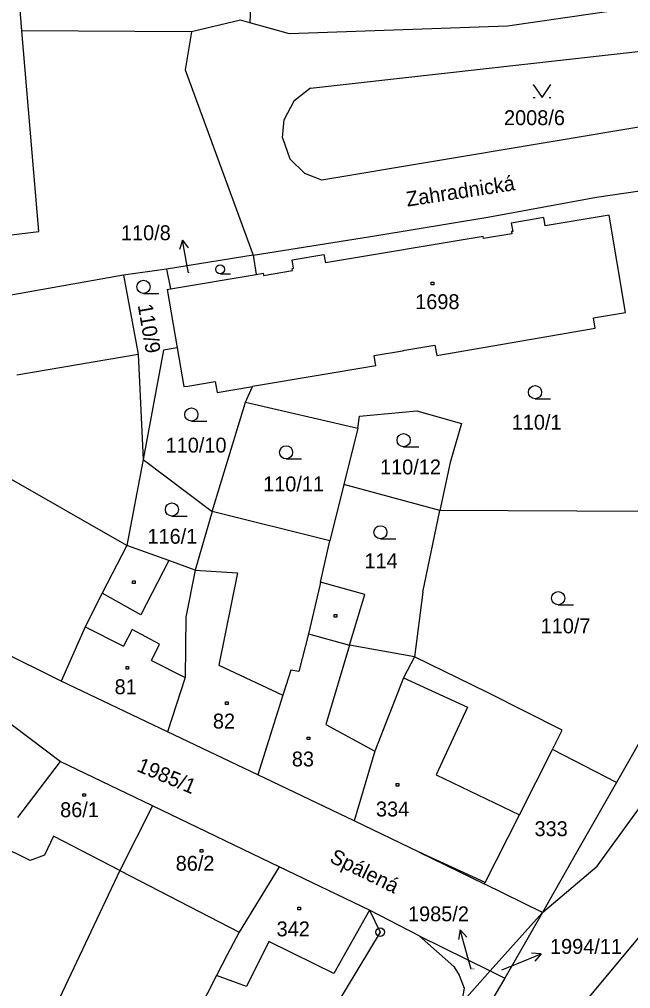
# Model space of a CAD drawing. Extents: x -795483 to -789093, y -1112258 to -1108741.
# Drawn here: x -791336.2 to -791266.4, y -1110436.6 to -1110326 of the extents above; entities that cross this region are included whole.
import ezdxf

# ---------------------------------------------------------------- set-up
doc = ezdxf.new("R2010")
doc.units = 0
for name, color, linetype in [('Komunikace', 7, 'Continuous'), ('Vrstva 1', 7, 'Continuous'), ('Vrstva 14', 7, 'Continuous'), ('Vrstva 15', 7, 'Continuous'), ('Vrstva 16', 7, 'Continuous'), ('Vrstva 2', 7, 'Continuous'), ('Vrstva 23', 7, 'Continuous'), ('Vrstva 25', 7, 'Continuous'), ('Vrstva 28', 7, 'Continuous'), ('Vrstva 38', 7, 'Continuous')]:
    doc.layers.add(name, color=color, linetype=linetype)

msp = doc.modelspace()

# ---------------------------------------------------------------- linework, layer by layer
at = {"layer": 'Komunikace'}
for p, q in [((-791316.9, -1110354.9), (-791317.05, -1110354.12)), ((-791284.62, -1110434.41), (-791285.07, -1110432.81)), ((-791281.12, -1110434.48), (-791279.41, -1110433.79))]:
    msp.add_line(p, q, dxfattribs=at)
at = {"layer": 'Vrstva 1'}
for p, q in [((-791335.92, -1110327.25), (-791336.41, -1110321.48)), ((-791309.65, -1110320.77), (-791309.9, -1110326.33)), ((-791259.27, -1110323.66), (-791280.5, -1110326.73)), ((-791310.95, -1110326.03), (-791316.54, -1110327.37)), ((-791309.9, -1110326.33), (-791310.95, -1110326.03)), ((-791305.35, -1110327.61), (-791309.9, -1110326.33)), ((-791280.5, -1110326.73), (-791305.35, -1110327.61)), ((-791302.96, -1110333.81), (-791240.34, -1110326.78)), ((-791333.99, -1110350.17), (-791335.92, -1110327.25)), ((-791316.54, -1110327.37), (-791335.92, -1110327.25)), ((-791316.54, -1110327.37), (-791317.29, -1110331.73)), ((-791317.29, -1110331.73), (-791309.51, -1110352.88)), ((-791302.96, -1110333.81), (-791304.87, -1110335.28)), ((-791237.96, -1110333.68), (-791301.69, -1110344.31)), ((-791304.87, -1110335.28), (-791305.97, -1110337.37)), ((-791306.16, -1110339.47), (-791305.97, -1110337.37)), ((-791306.16, -1110339.47), (-791305.32, -1110341.87)), ((-791305.32, -1110341.87), (-791303.62, -1110343.56)), ((-791301.69, -1110344.31), (-791303.62, -1110343.56)), ((-791270.34, -1110346.25), (-791265.39, -1110345.53)), ((-791282.72, -1110348.53), (-791270.34, -1110346.25)), ((-791295.4, -1110350.62), (-791282.72, -1110348.53)), ((-791276.35, -1110348.58), (-791280.05, -1110349.21)), ((-791276.19, -1110349.54), (-791276.35, -1110348.58)), ((-791268.87, -1110348.32), (-791276.19, -1110349.54)), ((-791267.01, -1110359.44), (-791268.87, -1110348.32)), ((-791339.99, -1110350.9), (-791333.99, -1110350.17)), ((-791280.05, -1110349.21), (-791279.89, -1110350.16)), ((-791279.89, -1110350.16), (-791280.03, -1110350.19)), ((-791280.03, -1110350.19), (-791279.98, -1110350.43)), ((-791270.23, -1110422.66), (-791217.36, -1110349.25)), ((-791309.51, -1110352.88), (-791295.4, -1110350.62)), ((-791283.25, -1110350.73), (-791301.27, -1110353.76)), ((-791283.21, -1110350.98), (-791283.25, -1110350.73)), ((-791279.98, -1110350.43), (-791283.21, -1110350.98)), ((-791309.51, -1110352.88), (-791319.42, -1110354.47)), ((-791309.51, -1110352.88), (-791309.18, -1110355.09)), ((-791305.08, -1110353.41), (-791301.43, -1110352.8)), ((-791304.92, -1110354.37), (-791305.08, -1110353.41)), ((-791301.43, -1110352.8), (-791301.27, -1110353.76)), ((-791319.42, -1110354.47), (-791324.33, -1110355.18)), ((-791319.42, -1110354.47), (-791318.97, -1110356.74)), ((-791308.34, -1110355.2), (-791305.02, -1110354.64)), ((-791305.06, -1110354.39), (-791304.92, -1110354.37)), ((-791305.02, -1110354.64), (-791305.06, -1110354.39)), ((-791324.33, -1110355.18), (-791344.65, -1110358.74)), ((-791324.33, -1110355.18), (-791322.63, -1110364.2)), ((-791318.97, -1110356.74), (-791309.18, -1110355.09)), ((-791309.18, -1110355.09), (-791308.38, -1110354.95)), ((-791308.38, -1110354.95), (-791308.34, -1110355.2)), ((-791319.32, -1110356.8), (-791318.97, -1110356.74)), ((-791319.32, -1110356.8), (-791318.19, -1110363.46)), ((-791270.66, -1110360.03), (-791267.01, -1110359.44)), ((-791270.46, -1110361.21), (-791270.66, -1110360.03)), ((-791288.55, -1110364.34), (-791270.46, -1110361.21)), ((-791318.19, -1110363.46), (-791319.75, -1110363.72)), ((-791318.19, -1110363.46), (-791317.44, -1110367.89)), ((-791291.99, -1110363.68), (-791288.76, -1110363.14)), ((-791288.76, -1110363.14), (-791288.55, -1110364.34)), ((-791322.63, -1110364.2), (-791322.09, -1110376.2)), ((-791319.75, -1110363.72), (-791322.09, -1110376.2)), ((-791295.71, -1110364.34), (-791292.48, -1110363.79)), ((-791295.52, -1110365.51), (-791295.71, -1110364.34)), ((-791292.48, -1110363.79), (-791292.23, -1110363.74)), ((-791292.23, -1110363.74), (-791291.99, -1110363.68)), ((-791295.52, -1110365.51), (-791309.59, -1110367.88)), ((-791317.44, -1110367.89), (-791316.96, -1110367.83)), ((-791316.96, -1110367.83), (-791313.85, -1110367.32)), ((-791313.85, -1110367.32), (-791313.64, -1110368.56)), ((-791313.64, -1110368.56), (-791309.59, -1110367.88)), ((-791310.38, -1110369.68), (-791309.59, -1110367.88)), ((-791314.19, -1110382.13), (-791310.38, -1110369.68)), ((-791310.38, -1110369.68), (-791297.55, -1110372.64)), ((-791297.55, -1110372.64), (-791297.38, -1110371.27)), ((-791297.38, -1110371.27), (-791290.85, -1110370.66)), ((-791290.85, -1110370.66), (-791285.75, -1110372.11)), ((-791285.75, -1110372.11), (-791287.03, -1110376.55)), ((-791297.55, -1110372.64), (-791299.15, -1110379.06)), ((-791323.94, -1110386.03), (-791340.6, -1110376.49)), ((-791322.09, -1110376.2), (-791323.94, -1110386.03)), ((-791322.09, -1110376.2), (-791314.19, -1110382.13)), ((-791287.03, -1110376.55), (-791288.2, -1110382.03)), ((-791299.15, -1110379.06), (-791300.76, -1110385.49)), ((-791288.2, -1110382.03), (-791299.15, -1110379.06)), ((-791314.19, -1110382.13), (-791316.14, -1110388.86)), ((-791300.76, -1110385.49), (-791314.19, -1110382.13)), ((-791290.16, -1110391.35), (-791288.2, -1110382.03)), ((-791264.75, -1110382.14), (-791288.2, -1110382.03)), ((-791301.81, -1110390.21), (-791300.76, -1110385.49)), ((-791323.94, -1110386.03), (-791326.74, -1110391.48)), ((-791319.15, -1110387.74), (-791323.94, -1110386.03)), ((-791316.14, -1110388.86), (-791319.15, -1110387.74)), ((-791316.14, -1110388.86), (-791317.19, -1110394.21)), ((-791301.9, -1110390.61), (-791303.21, -1110396.13)), ((-791301.81, -1110390.21), (-791301.9, -1110390.61)), ((-791296.78, -1110391.63), (-791301.81, -1110390.21)), ((-791326.74, -1110391.48), (-791328.71, -1110395.31)), ((-791298.51, -1110397.41), (-791296.78, -1110391.63)), ((-791290.16, -1110391.35), (-791291.1, -1110398.75)), ((-791317.19, -1110394.21), (-791317.26, -1110401.1)), ((-791328.71, -1110395.31), (-791331.42, -1110401.52)), ((-791303.21, -1110396.13), (-791304.31, -1110400.42)), ((-791331.42, -1110401.52), (-791339.36, -1110397.59)), ((-791291.1, -1110398.75), (-791298.51, -1110397.41)), ((-791291.1, -1110398.75), (-791292.36, -1110401.15)), ((-791282.78, -1110402.83), (-791291.1, -1110398.75)), ((-791317.26, -1110401.1), (-791319.28, -1110407.29)), ((-791305.22, -1110400.26), (-791306.04, -1110402.91)), ((-791304.31, -1110400.42), (-791305.22, -1110400.26)), ((-791292.36, -1110401.15), (-791295.61, -1110409.5)), ((-791331.54, -1110410.68), (-791343.17, -1110401.93)), ((-791319.28, -1110407.29), (-791331.42, -1110401.52)), ((-791261.4, -1110401.43), (-791268.05, -1110413.1)), ((-791306.11, -1110403.14), (-791308.98, -1110412.21)), ((-791306.04, -1110402.91), (-791306.11, -1110403.14)), ((-791274.23, -1110407.12), (-791282.78, -1110402.83)), ((-791308.98, -1110412.21), (-791319.28, -1110407.29)), ((-791275.35, -1110409.34), (-791274.23, -1110407.12)), ((-791295.61, -1110409.5), (-791297.98, -1110417.46)), ((-791279.12, -1110416.77), (-791275.35, -1110409.34)), ((-791268.05, -1110413.1), (-791275.35, -1110409.34)), ((-791331.54, -1110410.68), (-791336.41, -1110417.09)), ((-791321.01, -1110415.76), (-791331.54, -1110410.68)), ((-791297.98, -1110417.46), (-791308.98, -1110412.21)), ((-791268.05, -1110413.1), (-791272.45, -1110420.82)), ((-791321.01, -1110415.76), (-791324.72, -1110423.15)), ((-791306.54, -1110422.73), (-791321.01, -1110415.76)), ((-791290.55, -1110421.06), (-791297.98, -1110417.46)), ((-791283.05, -1110424.51), (-791279.12, -1110416.77)), ((-791290.55, -1110421.06), (-791283.13, -1110424.67)), ((-791272.45, -1110420.82), (-791276.47, -1110427.92)), ((-791324.72, -1110423.15), (-791332.43, -1110439.39)), ((-791306.54, -1110422.73), (-791311.1, -1110430.19)), ((-791296.24, -1110427.67), (-791306.54, -1110422.73)), ((-791276.47, -1110427.92), (-791270.23, -1110422.66)), ((-791283.13, -1110424.67), (-791283.05, -1110424.51)), ((-791276.47, -1110427.92), (-791283.13, -1110424.67)), ((-791290.57, -1110430.6), (-791296.24, -1110427.67)), ((-791282.45, -1110434.6), (-791276.47, -1110427.92)), ((-791276.47, -1110427.92), (-791280.79, -1110435.42)), ((-791311.1, -1110430.19), (-791312.47, -1110432.77)), ((-791290.57, -1110430.6), (-791286.61, -1110434.11)), ((-791290.57, -1110430.6), (-791282.45, -1110434.6)), ((-791275.93, -1110443.29), (-791265.44, -1110430.77)), ((-791312.47, -1110432.77), (-791313.71, -1110435.13)), ((-791286.61, -1110434.11), (-791286.01, -1110435.08)), ((-791313.71, -1110435.13), (-791319.34, -1110446.18)), ((-791286.01, -1110435.08), (-791285.43, -1110436.56)), ((-791282.45, -1110434.6), (-791285.75, -1110438.28)), ((-791280.79, -1110435.42), (-791284.95, -1110442.42)), ((-791282.45, -1110434.6), (-791280.79, -1110435.42)), ((-791285.43, -1110436.56), (-791285.75, -1110438.28))]:
    msp.add_line(p, q, dxfattribs=at)
msp.add_lwpolyline([(-791296.24, -1110427.67), (-791295.02, -1110430.19), (-791308.21, -1110452.07)], dxfattribs=at)
at = {"layer": 'Vrstva 16'}
for p, q in [((-791317.6, -1110351.17), (-791317.91, -1110352.25)), ((-791317.05, -1110354.12), (-791317.6, -1110351.17)), ((-791317.6, -1110351.17), (-791316.93, -1110352.06)), ((-791285.89, -1110429.92), (-791286.09, -1110431.02)), ((-791285.07, -1110432.81), (-791285.89, -1110429.92)), ((-791285.89, -1110429.92), (-791285.13, -1110430.75)), ((-791279.41, -1110433.79), (-791276.63, -1110432.66)), ((-791276.63, -1110432.66), (-791277.74, -1110432.57)), ((-791276.63, -1110432.66), (-791277.37, -1110433.5))]:
    msp.add_line(p, q, dxfattribs=at)
at = {"layer": 'Vrstva 2'}
for p, q in [((-791336.49, -1110366.54), (-791322.63, -1110364.2)), ((-791319.15, -1110387.74), (-791322.33, -1110393.95)), ((-791316.14, -1110388.86), (-791311.29, -1110389.14)), ((-791311.29, -1110389.14), (-791313.42, -1110399.68)), ((-791322.33, -1110393.95), (-791326.74, -1110391.48)), ((-791328.71, -1110395.31), (-791324.3, -1110397.54)), ((-791323.34, -1110395.63), (-791324.3, -1110397.54)), ((-791320.19, -1110397.29), (-791323.34, -1110395.63)), ((-791303.21, -1110396.13), (-791298.51, -1110397.41)), ((-791321.12, -1110399.15), (-791320.19, -1110397.29)), ((-791298.51, -1110397.41), (-791301.22, -1110406.49)), ((-791321.12, -1110399.15), (-791317.26, -1110401.1)), ((-791313.42, -1110399.68), (-791306.11, -1110403.14)), ((-791292.36, -1110401.15), (-791285.06, -1110404.5)), ((-791285.06, -1110404.5), (-791288.61, -1110412.23)), ((-791301.22, -1110406.49), (-791295.61, -1110409.5)), ((-791288.61, -1110412.23), (-791279.12, -1110416.77)), ((-791332.3, -1110419.22), (-791333.34, -1110421.41)), ((-791324.72, -1110423.15), (-791332.3, -1110419.22)), ((-791334.98, -1110421.99), (-791338.46, -1110420.27)), ((-791283.05, -1110424.51), (-791290.55, -1110421.06)), ((-791333.34, -1110421.41), (-791334.98, -1110421.99)), ((-791324.72, -1110423.15), (-791315.67, -1110427.83)), ((-791296.24, -1110427.67), (-791300.31, -1110434.92)), ((-791315.67, -1110427.83), (-791311.1, -1110430.19)), ((-791307.73, -1110431.26), (-791310.28, -1110436.37)), ((-791302.48, -1110433.85), (-791307.73, -1110431.26)), ((-791300.31, -1110434.92), (-791302.48, -1110433.85)), ((-791310.28, -1110436.37), (-791313.71, -1110435.13))]:
    msp.add_line(p, q, dxfattribs=at)
at = {"layer": 'Vrstva 23'}
for p, q in [((-791277.54, -1110333.38), (-791276.54, -1110334.88)), ((-791276.54, -1110334.88), (-791275.54, -1110333.38)), ((-791277.54, -1110334.88), (-791277.34, -1110334.88)), ((-791275.74, -1110334.88), (-791275.54, -1110334.88)), ((-791313.29, -1110355), (-791312.12, -1110355)), ((-791322.04, -1110357.25), (-791320.29, -1110357.25)), ((-791277.34, -1110369.28), (-791275.59, -1110369.28)), ((-791316.57, -1110371.83), (-791314.82, -1110371.83)), ((-791292.34, -1110374.75), (-791290.59, -1110374.75)), ((-791305.76, -1110376.14), (-791304.01, -1110376.14)), ((-791318.79, -1110382.67), (-791317.04, -1110382.67)), ((-791294.99, -1110385.27), (-791293.24, -1110385.27)), ((-791274.7, -1110392.8), (-791272.95, -1110392.8))]:
    msp.add_line(p, q, dxfattribs=at)
for centre, radius in [((-791313.29, -1110354.5), 0.503), ((-791322.04, -1110356.5), 0.75), ((-791277.34, -1110368.53), 0.75), ((-791316.57, -1110371.08), 0.75), ((-791292.34, -1110374), 0.75), ((-791305.76, -1110375.39), 0.75), ((-791318.79, -1110381.92), 0.75), ((-791294.99, -1110384.52), 0.75), ((-791274.7, -1110392.05), 0.75)]:
    msp.add_circle(centre, radius, dxfattribs=at)
at = {"layer": 'Vrstva 25'}
for p, q in [((-791289.21, -1110355.96), (-791288.91, -1110355.96)), ((-791289.21, -1110356.26), (-791289.21, -1110355.96)), ((-791288.91, -1110356.26), (-791289.21, -1110356.26)), ((-791288.91, -1110355.96), (-791288.91, -1110356.26)), ((-791323.28, -1110390.07), (-791322.98, -1110390.07)), ((-791323.28, -1110390.37), (-791323.28, -1110390.07)), ((-791322.98, -1110390.07), (-791322.98, -1110390.37)), ((-791322.98, -1110390.37), (-791323.28, -1110390.37)), ((-791300.25, -1110393.92), (-791299.95, -1110393.92)), ((-791300.25, -1110394.22), (-791300.25, -1110393.92)), ((-791299.95, -1110394.22), (-791300.25, -1110394.22)), ((-791299.95, -1110393.92), (-791299.95, -1110394.22)), ((-791324.03, -1110399.85), (-791323.73, -1110399.85)), ((-791324.03, -1110400.15), (-791324.03, -1110399.85)), ((-791323.73, -1110399.85), (-791323.73, -1110400.15)), ((-791323.73, -1110400.15), (-791324.03, -1110400.15)), ((-791312.67, -1110403.87), (-791312.37, -1110403.87)), ((-791312.67, -1110404.17), (-791312.67, -1110403.87)), ((-791312.37, -1110404.17), (-791312.67, -1110404.17)), ((-791312.37, -1110403.87), (-791312.37, -1110404.17)), ((-791303.35, -1110407.9), (-791303.05, -1110407.9)), ((-791303.35, -1110408.2), (-791303.35, -1110407.9)), ((-791303.05, -1110408.2), (-791303.35, -1110408.2)), ((-791303.05, -1110407.9), (-791303.05, -1110408.2)), ((-791293.2, -1110413.22), (-791292.9, -1110413.22)), ((-791293.2, -1110413.52), (-791293.2, -1110413.22)), ((-791292.9, -1110413.22), (-791292.9, -1110413.52)), ((-791328.97, -1110414.37), (-791328.67, -1110414.37)), ((-791328.97, -1110414.67), (-791328.97, -1110414.37)), ((-791328.67, -1110414.37), (-791328.67, -1110414.67)), ((-791292.9, -1110413.52), (-791293.2, -1110413.52)), ((-791328.67, -1110414.67), (-791328.97, -1110414.67)), ((-791315.55, -1110420.76), (-791315.25, -1110420.76)), ((-791315.55, -1110421.06), (-791315.55, -1110420.76)), ((-791315.25, -1110421.06), (-791315.55, -1110421.06)), ((-791315.25, -1110420.76), (-791315.25, -1110421.06)), ((-791304.4, -1110427.32), (-791304.1, -1110427.32)), ((-791304.4, -1110427.62), (-791304.4, -1110427.32)), ((-791304.1, -1110427.62), (-791304.4, -1110427.62)), ((-791304.1, -1110427.32), (-791304.1, -1110427.62))]:
    msp.add_line(p, q, dxfattribs=at)
at = {"layer": 'Vrstva 28'}
for radius in [0.5, 0.01]:
    msp.add_circle((-791295.02, -1110430.19), radius, dxfattribs=at)

# ---------------------------------------------------------------- texts
at = {"layer": 'Vrstva 14'}
for s, height, p in [('2008/6', 1.7, (-791280.88, -1110338.03)), ('110/8', 0.1, (-791316.9, -1110354.9)), ('110/1', 1.7, (-791280, -1110372.8)), ('110/10', 1.7, (-791319.51, -1110375.42)), ('110/12', 1.7, (-791295.03, -1110377.91)), ('110/11', 1.7, (-791308.38, -1110379.85)), ('116/1', 1.7, (-791321.58, -1110385.83)), ('114', 1.7, (-791296.81, -1110388.62)), ('110/7', 1.7, (-791276.7, -1110396.06)), ('1985/2', 0.1, (-791284.62, -1110434.41)), ('1994/11', 0.1, (-791281.12, -1110434.48))]:
    msp.add_text(s, height=height, dxfattribs=at).set_placement(p)
for s, rotation, p in [('110/9', 279.8411, (-791322.7, -1110358.59)), ('1985/1', 337.243, (-791322.91, -1110411.76))]:
    msp.add_text(s, height=1.7, rotation=rotation, dxfattribs=at).set_placement(p)
at = {"layer": 'Vrstva 15'}
for s, p in [('1698', (-791291.02, -1110359.04)), ('81', (-791325.33, -1110403.01)), ('82', (-791314.11, -1110406.93)), ('83', (-791305.1, -1110411.26)), ('86/1', (-791331.55, -1110417.05)), ('334', (-791295.5, -1110416.97)), ('333', (-791277.4, -1110419.22)), ('86/2', (-791318.36, -1110423.17)), ('342', (-791306.84, -1110430.66))]:
    msp.add_text(s, height=1.7, dxfattribs=at).set_placement(p)
at = {"layer": 'Vrstva 16'}
for s, p in [('110/8', (-791324.61, -1110351.17)), ('1985/2', (-791291.84, -1110428.94)), ('1994/11', (-791275.63, -1110432.66))]:
    msp.add_text(s, height=1.7, dxfattribs=at).set_placement(p)
at = {"layer": 'Vrstva 38'}
for s, rotation, p in [('Zahradnická', 8.6715, (-791291.92, -1110347.34)), ('Spálená', 333.8092, (-791300.9, -1110422.12))]:
    msp.add_text(s, height=1.7, rotation=rotation, dxfattribs=at).set_placement(p)

doc.saveas('drawing.dxf')
